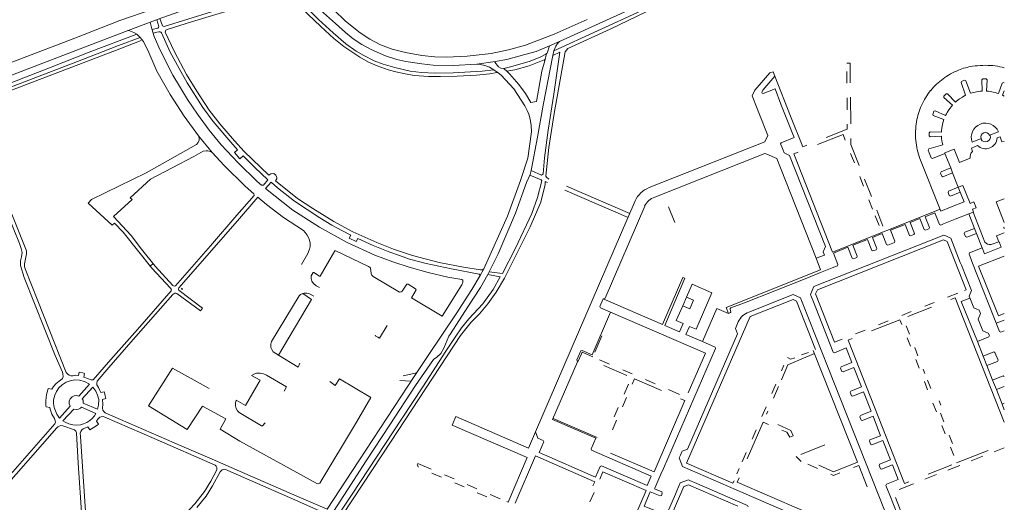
# Model space of a CAD drawing. Extents: x 145000 to 155000, y 457500 to 470000.
# Tile 474 of 548: x 154571 to 155000, y 465213 to 465424. Entities that reach past the tile are written whole.
import ezdxf

# ---------------------------------------------------------------- set-up
doc = ezdxf.new("R2010")
doc.units = 0
doc.header["$LTSCALE"] = 0.2
doc.header["$MEASUREMENT"] = 0
doc.layers.add('kant verharding', color=252, linetype='Continuous', lineweight=0)

msp = doc.modelspace()

# ---------------------------------------------------------------- linework, layer by layer
at = {"layer": 'kant verharding', "lineweight": 0}
for p, q in [((154806.24, 465414.01), (154821.87, 465421.12)), ((154801.9, 465412.19), (154806.24, 465414.01)), ((154800.54, 465408.79), (154799.79, 465405.66)), ((154803.78, 465409.97), (154803.27, 465407.99)), ((154770.18, 465404.19), (154778.17, 465405.35)), ((154799.79, 465405.66), (154798.49, 465401.12)), ((154932.83, 465404.59), (154931.36, 465404.65)), ((154932.8, 465401.07), (154932.83, 465404.59)), ((155000, 465402.53), (154999.01, 465402.83)), ((154777.61, 465401.79), (154779.52, 465400.43)), ((154782.02, 465402.26), (154783.41, 465401.05)), ((154798.49, 465401.12), (154796.18, 465387.97)), ((154900.01, 465398.91), (154906.89, 465381.5)), ((154931.39, 465401.06), (154931.43, 465395.9)), ((154932.8, 465401.07), (154932.84, 465396.04)), ((154892.28, 465384.9), (154890.16, 465390.36)), ((154931.47, 465389.58), (154931.51, 465384.32)), ((154932.93, 465389.75), (154933.11, 465378.14)), ((154981.73, 465389.85), (154980.49, 465389.05)), ((154982.43, 465390.25), (154981.73, 465389.85)), ((154983.16, 465390.62), (154982.43, 465390.25)), ((154985.98, 465391.73), (154985.29, 465391.53)), ((154986.68, 465391.91), (154985.98, 465391.73)), ((154987.83, 465392.15), (154986.68, 465391.91)), ((154988.88, 465392.32), (154987.83, 465392.15)), ((154989.64, 465392.41), (154988.88, 465392.32)), ((154990.41, 465392.47), (154989.64, 465392.41)), ((154993.13, 465392.37), (154992.26, 465392.44)), ((154993.99, 465392.26), (154993.13, 465392.37)), ((154995.18, 465392.04), (154993.99, 465392.26)), ((154996.13, 465391.82), (154995.18, 465392.04)), ((154996.8, 465391.62), (154996.13, 465391.82)), ((154997.46, 465391.39), (154996.8, 465391.62)), ((155000, 465392.51), (154999.14, 465390.7)), ((154999.93, 465390.31), (154999.14, 465390.7)), ((154976.86, 465385.68), (154976.37, 465385.06)), ((154977.38, 465386.28), (154976.86, 465385.68)), ((154979.24, 465388.09), (154978.67, 465387.58)), ((154979.82, 465388.57), (154979.24, 465388.09)), ((154980.49, 465389.05), (154979.82, 465388.57)), ((154893.04, 465382.96), (154892.28, 465384.9)), ((154974.76, 465382.51), (154974.39, 465381.79)), ((154975.15, 465383.21), (154974.76, 465382.51)), ((154975.83, 465384.28), (154975.15, 465383.21)), ((154976.37, 465385.06), (154975.83, 465384.28)), ((154931.55, 465378.03), (154931.57, 465375.86)), ((154972.88, 465377.06), (154972.76, 465376.32)), ((154973.08, 465378), (154972.88, 465377.06)), ((154973.36, 465379.04), (154973.08, 465378)), ((154973.69, 465380.06), (154973.36, 465379.04)), ((154648.96, 465373.05), (154654.91, 465365.8)), ((154931.57, 465375.86), (154922.43, 465372.26)), ((154972.67, 465375.45), (154972.62, 465374.57)), ((154972.76, 465376.32), (154972.67, 465375.45)), ((154993.58, 465373.22), (154997.43, 465374.77)), ((154998.21, 465372.57), (154996.88, 465372.05)), ((154998.21, 465372.57), (154998.99, 465370.4)), ((154845.21, 465350.43), (154895.72, 465370.43)), ((154933.11, 465371.84), (154933.11, 465369.28)), ((154936.77, 465360), (154933.11, 465369.28)), ((154986.02, 465370.26), (154989.91, 465371.79)), ((154998.99, 465370.4), (155000, 465370.58)), ((154933.04, 465365.3), (154934.68, 465361.16)), ((154974.1, 465365.53), (154978.18, 465367.15)), ((154974.14, 465365.32), (154974.1, 465365.53)), ((154963.26, 465363.05), (154972.37, 465340.15)), ((154793.26, 465355.82), (154798.28, 465353.83)), ((154798.44, 465355.93), (154793.8, 465357.88)), ((154936.99, 465355.31), (154938.68, 465351.04)), ((154977.49, 465356.85), (154976.65, 465359.02)), ((154836.83, 465339.19), (154809.21, 465351.14)), ((154939.09, 465354.14), (154942.1, 465346.51)), ((154808.59, 465349.38), (154836.07, 465337.45)), ((154980.82, 465348.43), (154979.96, 465350.59)), ((154795.69, 465244.09), (154839.2, 465344.67)), ((154941, 465345.18), (154942.62, 465341.09)), ((154976.59, 465341.86), (154982.49, 465344.21)), ((154987.71, 465341.65), (154986.77, 465344.23)), ((154996.5, 465344.23), (155000, 465345.6)), ((155000, 465335.3), (154996.5, 465344.23)), ((154853.76, 465342.13), (154856.51, 465335.21)), ((154945.47, 465333.97), (154943.8, 465338.11)), ((154947.14, 465333.72), (154944.42, 465340.63)), ((154972.37, 465340.15), (154976.59, 465341.86)), ((154984.55, 465339), (154978.66, 465336.67)), ((154984.55, 465339), (154986.57, 465339.77)), ((154986.42, 465339.73), (154991.46, 465326.75)), ((154973.52, 465334.63), (154972.28, 465334.14)), ((154978.66, 465336.67), (154973.52, 465334.63)), ((154987.02, 465332.71), (154987.86, 465330.53)), ((155000, 465333.23), (154999.73, 465333.11)), ((155000, 465332.42), (154999.73, 465333.11)), ((154918.58, 465305.91), (154973.51, 465327.72)), ((154973.51, 465327.72), (154975.06, 465327.04)), ((154983.39, 465305.97), (154975.06, 465327.04)), ((154975.94, 465328.77), (154976.68, 465328.47)), ((154994.26, 465325.69), (154997.58, 465326.77)), ((154997.77, 465326.82), (154997.58, 465326.77)), ((154921.69, 465321.07), (154918.1, 465319.67)), ((154629.15, 465317.42), (154627.95, 465316.22)), ((154997.97, 465287.79), (154985.89, 465318.27)), ((155000, 465320.64), (154988.81, 465316.21)), ((154771.59, 465312.16), (154773.21, 465315.04)), ((154775.02, 465312.55), (154780.43, 465311.54)), ((154781.37, 465313.08), (154775.6, 465313.77)), ((154919.89, 465313.41), (154913.18, 465310.75)), ((154925.05, 465315.45), (154919.89, 465313.41)), ((154927.28, 465316.34), (154925.05, 465315.45)), ((154913.18, 465310.75), (154886.87, 465300.33)), ((154698.14, 465301.73), (154694.33, 465304.27)), ((154699.24, 465303.12), (154697.31, 465304.21)), ((154700.18, 465307.74), (154701.61, 465307.02)), ((154917.72, 465304.12), (154918.58, 465305.91)), ((154917.72, 465304.12), (154926.07, 465283.13)), ((154975.32, 465302.75), (154979.74, 465304.51)), ((154982.67, 465305.68), (154983.39, 465305.97)), ((154698.14, 465301.73), (154683.79, 465277.5)), ((154851.08, 465290.8), (154825.31, 465301.95)), ((154859.88, 465299), (154861.57, 465302.74)), ((154909.48, 465301), (154917.8, 465279.97)), ((154965.33, 465298.77), (154969.48, 465300.42)), ((154879.83, 465295.6), (154874.76, 465297.8)), ((154955.31, 465294.78), (154959.47, 465296.44)), ((154957.99, 465294.28), (154968.34, 465298.37)), ((154861.57, 465230.49), (154889.23, 465294.33)), ((154949.46, 465292.45), (154945.19, 465290.75)), ((155000, 465292.79), (154996.52, 465291.46)), ((154731.17, 465290.45), (154727.76, 465284.88)), ((154935.16, 465286.76), (154939.33, 465288.41)), ((154957.2, 465290.31), (154958.65, 465286.64)), ((154824.65, 465285.93), (154821.57, 465278.79)), ((154926.07, 465283.13), (154929.31, 465284.42)), ((154957.65, 465285.01), (154959.06, 465281.43)), ((154815.47, 465279.38), (154813.75, 465275.4)), ((154814.2, 465274.54), (154815.74, 465278.09)), ((154815.74, 465278.09), (154816.04, 465278.78)), ((154816.04, 465278.78), (154820.68, 465276.78)), ((154917.36, 465278.16), (154905.7, 465273.23)), ((154914.76, 465278.69), (154911.68, 465277.56)), ((154916.8, 465279.55), (154936.04, 465230.89)), ((154960.97, 465280.76), (154962.39, 465277.16)), ((154683.79, 465277.5), (154692.38, 465272.32)), ((154692.38, 465272.32), (154693.11, 465273.94)), ((154823.6, 465275.51), (154828.03, 465273.6)), ((154905.48, 465276.46), (154906.92, 465275.69)), ((154908.69, 465276.39), (154906.92, 465275.69)), ((154961.39, 465275.55), (154962.85, 465271.87)), ((154990.74, 465277.11), (154992.39, 465272.93)), ((154596.92, 465270.12), (154596.63, 465268.64)), ((154599.3, 465269.47), (154599.01, 465267.98)), ((154637.59, 465271.84), (154653.6, 465262.98)), ((154738.12, 465268.55), (154744.01, 465269.86)), ((154835.54, 465268.7), (154825.54, 465273.03)), ((154833.79, 465271.1), (154837.88, 465269.33)), ((154905.7, 465273.23), (154902.96, 465266.77)), ((154903, 465270.68), (154904.02, 465273.08)), ((154964.7, 465271.33), (154965.41, 465269.52)), ((154706.17, 465266.01), (154708.54, 465264.29)), ((154741.55, 465266.1), (154736.62, 465266.52)), ((154838.96, 465267.22), (154837.9, 465264.85)), ((154850.71, 465262.09), (154838.96, 465267.22)), ((154843.62, 465266.84), (154847.85, 465265.01)), ((154965.17, 465266.02), (154966.61, 465262.37)), ((154966.59, 465266.55), (154968.02, 465262.92)), ((154994.89, 465266.63), (154996.54, 465262.48)), ((154583.49, 465262.94), (154585.07, 465262.67)), ((154607.85, 465261.52), (154606.37, 465261.17)), ((154836.25, 465264.87), (154834.33, 465260.48)), ((154853.63, 465262.51), (154858.45, 465260.35)), ((154898.7, 465260.78), (154900.49, 465264.91)), ((154901.69, 465263.83), (154899.51, 465258.82)), ((154608.52, 465258.57), (154607.06, 465258.22)), ((154835.39, 465259.11), (154833.6, 465254.98)), ((154970.4, 465252.8), (154968.93, 465256.52)), ((154971.6, 465257.57), (154972.33, 465255.71)), ((154582.56, 465254.98), (154584.13, 465254.71)), ((154831.81, 465254.71), (154830.07, 465250.7)), ((154894.38, 465250.79), (154896.2, 465255.01)), ((154897.02, 465253.04), (154896.46, 465251.76)), ((154973.72, 465248.51), (154972.24, 465252.23)), ((154999.03, 465256.2), (155000, 465253.75)), ((154605.34, 465247.51), (154604.48, 465248.76)), ((154822.57, 465241.63), (154803.42, 465249.9)), ((154831.09, 465249.2), (154829.3, 465245.04)), ((154894.99, 465248.38), (154888.04, 465232.32)), ((154894.99, 465248.38), (154897.27, 465247.36)), ((154601.59, 465245.02), (154600.73, 465246.26)), ((154890.08, 465240.87), (154891.88, 465245.03)), ((154901.36, 465247.25), (154907.01, 465244.73)), ((154907.01, 465244.73), (154907.99, 465242.4)), ((154972.73, 465246.93), (154974.18, 465243.28)), ((154976.03, 465242.65), (154977.44, 465239.09)), ((154885.82, 465231.04), (154887.57, 465235.09)), ((154911.4, 465234.25), (154921.78, 465238.4)), ((154976.5, 465237.42), (154977.95, 465233.76)), ((154979.2, 465230.6), (154992.98, 465236.02)), ((154995.58, 465235.4), (155000, 465237.14)), ((154847.39, 465226.65), (154828.41, 465234.86)), ((154909.36, 465233.41), (154911.47, 465231.26)), ((154936.04, 465230.89), (154925.59, 465226.75)), ((154985.53, 465231.42), (154990.64, 465233.44)), ((154823.77, 465223.51), (154825.08, 465226.75)), ((154850.42, 465225.62), (154851.5, 465228.11)), ((154883.52, 465225.76), (154884.55, 465228.12)), ((154918.65, 465228.15), (154914.4, 465229.99)), ((154919.15, 465229.56), (154925.59, 465226.75)), ((154936.62, 465229.5), (154934.24, 465228.56)), ((154940.28, 465220.2), (154936.62, 465229.5)), ((154966.83, 465225.69), (154977.15, 465229.79)), ((154975.38, 465227.41), (154980.61, 465229.47)), ((154750.56, 465226.17), (154754.77, 465224.35)), ((154756.16, 465225.43), (154760.3, 465223.64)), ((154846.13, 465224.87), (154844.34, 465220.71)), ((154847.8, 465219.57), (154850.42, 465225.62)), ((154884.47, 465224.07), (154883.63, 465222.24)), ((154883.63, 465222.24), (154928.1, 465203.03)), ((154925.6, 465225.13), (154924.44, 465225.64)), ((154928.36, 465226.23), (154925.6, 465225.13)), ((154965.34, 465223.43), (154970.45, 465225.46)), ((154760.57, 465221.88), (154764.61, 465220.11)), ((154766.06, 465221.16), (154770.24, 465219.35)), ((154847.67, 465219.28), (154847.8, 465219.57)), ((154954.15, 465219.01), (154960.41, 465221.48)), ((154770.39, 465217.62), (154774.5, 465215.85)), ((154776.02, 465216.86), (154780.36, 465214.99)), ((154783.31, 465213.71), (154783.83, 465213.51)), ((154821.26, 465217.7), (154819.5, 465213.67)), ((154952.6, 465215.52), (154961.16, 465193.68))]:
    msp.add_line(p, q, dxfattribs=at)
at = {"layer": 'kant verharding', "lineweight": 0, "flags": 128}
for points in [[(154800.33, 465355.41), (154801.61, 465367.88), (154803.85, 465382.74), (154808.69, 465409.55), (154809.79, 465411), (154828.28, 465419.47), (154855.67, 465432.73), (154863.69, 465436.39), (154864.93, 465437.4), (154865.55, 465438.55), (154865.65, 465439.99), (154866.1, 465443.32)], [(154864.33, 465442.29), (154864.23, 465439.11), (154863.61, 465438.34), (154862.81, 465437.72), (154841.81, 465427.46), (154803.78, 465409.97)], [(154821.87, 465421.12), (154837.62, 465428.23), (154849.41, 465434.07), (154857.27, 465438.37)], [(154663.93, 465435.79), (154658.79, 465433.71), (154631.39, 465423.76), (154617.08, 465418.38), (154597.41, 465410.83)], [(154691.68, 465435.83), (154693.97, 465431.18), (154696.42, 465428.37), (154701.29, 465423.57), (154707.61, 465417.8), (154713.2, 465413), (154717.64, 465409.89), (154721.02, 465407.95), (154725.54, 465405.65), (154729.36, 465404.16), (154734.53, 465402.68), (154741.12, 465401.2), (154746.14, 465400.55), (154752.1, 465400.34), (154759.85, 465400.37), (154772.51, 465401.14), (154777.61, 465401.79)], [(154770.18, 465404.19), (154759.88, 465403.65), (154751.13, 465403.82), (154746.18, 465404.34), (154739.25, 465405.38), (154735.37, 465406.18), (154730.44, 465407.87), (154724.17, 465410.61), (154720.15, 465412.82), (154716.33, 465415.28), (154713.05, 465417.94), (154708.57, 465421.83), (154703.41, 465426.57), (154699.37, 465430.4), (154695.95, 465433.29), (154693.68, 465434.87), (154691.68, 465435.83)], [(154818.34, 465423.59), (154803.93, 465417.29), (154791.45, 465412.52), (154783.96, 465410.45), (154776.45, 465408.85), (154766.02, 465407.72), (154757.01, 465407.26), (154751.91, 465407.37), (154746.29, 465407.95), (154739.17, 465409.28), (154733.29, 465410.78), (154728.3, 465412.66), (154723.59, 465415.09), (154719.42, 465417.85), (154713.01, 465422.94), (154707.85, 465427.78), (154699.45, 465435.85)], [(154595.1, 465415.58), (154614.66, 465423.18), (154628.99, 465428.18)], [(154664.85, 465430.21), (154634.05, 465420.66), (154633.52, 465420.75), (154633.3, 465420.86), (154632.13, 465424.03)], [(154668.8, 465366.19), (154664.57, 465370.86), (154658.21, 465378.2), (154653.66, 465384.15), (154648.17, 465392.43), (154643.73, 465399.64), (154638.48, 465409.63), (154634.46, 465418.16), (154634.51, 465418.56), (154634.68, 465418.92), (154635.28, 465419.27), (154645.94, 465422.64), (154665.63, 465428.56)], [(154775.93, 465400.04), (154770.12, 465399.42), (154761.7, 465398.9), (154754.4, 465398.76), (154749.21, 465398.84), (154743, 465399.32), (154738.91, 465399.98), (154734.92, 465400.92), (154731.55, 465401.79), (154726.83, 465403.41), (154722.99, 465405.04), (154719.18, 465407.2), (154712.25, 465411.9), (154707.97, 465415.39), (154702.29, 465420.52), (154693.77, 465428.55)], [(154666.21, 465361.21), (154658.87, 465369.05), (154653.66, 465375.49), (154648.54, 465382.45), (154644.18, 465388.83), (154640.61, 465394.55), (154637.82, 465399.33), (154632.23, 465410.31), (154629.56, 465416.22), (154628.68, 465419.6), (154627.85, 465422.43)], [(154630.72, 465423.5), (154631.67, 465420.63), (154631.55, 465420.21), (154631.24, 465419.93), (154628.76, 465419.29)], [(154472.54, 465367.09), (154522.68, 465387.17), (154547.17, 465397.07), (154568.03, 465405.16), (154595.1, 465415.58)], [(154547.54, 465391.44), (154547.49, 465390.95), (154547.59, 465390.47), (154548.12, 465389.88), (154549.14, 465389.45), (154549.78, 465389.41), (154550.5, 465389.53), (154551.48, 465389.82), (154563.58, 465394.64), (154584.75, 465402.85), (154601.26, 465409.38), (154622.05, 465417.24), (154620.77, 465417.97), (154618.66, 465418.78), (154618.18, 465418.8)], [(154623.48, 465415.84), (154614.11, 465412.34), (154598.16, 465406.14), (154564.37, 465393.23), (154549.83, 465387.8), (154549.05, 465387.14), (154548.79, 465386.57), (154548.72, 465386.05), (154548.94, 465385.22), (154573.97, 465322.94), (154574.06, 465322.21), (154573.99, 465321.6), (154573.14, 465317.23), (154573.18, 465316.16), (154573.48, 465315.05), (154578.91, 465301.09), (154591.26, 465269.96), (154591.95, 465269.16), (154592.57, 465268.75), (154593.27, 465268.53), (154594.21, 465268.54), (154595.38, 465268.72), (154596.63, 465268.64)], [(154648.96, 465373.05), (154642.75, 465381.5), (154636.59, 465390.98), (154630.84, 465401.16), (154627.34, 465409.31), (154624.94, 465414), (154623.48, 465415.84), (154622.05, 465417.24)], [(154629.19, 465417.62), (154630.73, 465418.14), (154631.61, 465418.33), (154632.24, 465418.29), (154632.57, 465418.14), (154632.86, 465417.89), (154636.65, 465409.45), (154640.45, 465402.25), (154643.99, 465396.02), (154650.88, 465385.38), (154655.28, 465379.23), (154662.97, 465370.22)], [(154624.01, 465414.43), (154614.64, 465410.93), (154598.7, 465404.74), (154564.92, 465391.84), (154550.6, 465386.49), (154550.27, 465386.18)], [(154801.9, 465412.19), (154796.02, 465409.74), (154791.15, 465408.39), (154783.23, 465406.28), (154778.17, 465405.35)], [(154800.54, 465408.79), (154800.78, 465409.05), (154801.9, 465412.19)], [(154803.78, 465409.97), (154804.65, 465411.97), (154805.37, 465413.2), (154806.24, 465414.01)], [(154597.41, 465410.83), (154569.79, 465400.24), (154505.23, 465374.68)], [(154775.88, 465314.35), (154779.47, 465321.54), (154787.1, 465339.31), (154791.85, 465352.65), (154793.38, 465356.1), (154793.8, 465357.88), (154796.64, 465372.37), (154799.17, 465386.38), (154803.27, 465407.99), (154806.3, 465409.42)], [(154782.02, 465402.26), (154784.3, 465402.95), (154793.02, 465405.37), (154797.77, 465407.22), (154800.26, 465408.49), (154800.54, 465408.79)], [(154806.3, 465409.42), (154803.68, 465391.08), (154801.27, 465375.41), (154799.62, 465363.38), (154799.11, 465356.43), (154798.44, 465355.93)], [(154777.61, 465401.79), (154775.73, 465402.85), (154773.69, 465403.56), (154771.8, 465404.11), (154770.18, 465404.19)], [(154778.17, 465405.35), (154778.01, 465405.03), (154779.68, 465402.99), (154780.7, 465402.44), (154782.02, 465402.26)], [(154783.41, 465401.05), (154783.33, 465401.12), (154786.81, 465401.71), (154793.02, 465403.46), (154799.49, 465406.11), (154799.79, 465405.66)], [(154773.21, 465315.04), (154783.51, 465338.04), (154789.22, 465353.6), (154792.38, 465363.27), (154794, 465374.72), (154793.84, 465377.44), (154793.45, 465380.3), (154792.86, 465382.37), (154792.17, 465384.01), (154791.06, 465386.04), (154786.29, 465393.44), (154780.81, 465399.41), (154779.52, 465400.43), (154778.95, 465400.62), (154775.93, 465400.04)], [(154791.41, 465391.38), (154788.56, 465395.28), (154784.46, 465400.02), (154783.41, 465401.05)], [(154902.69, 465386.8), (154900.14, 465393.42), (154894.88, 465391.35), (154894.46, 465391.55), (154894.38, 465391.84), (154894.77, 465392.86), (154900.01, 465398.91), (154899.23, 465400.9), (154897.88, 465400.36), (154891.31, 465392.88), (154890.16, 465390.36)], [(154983.16, 465390.62), (154981.17, 465396.15), (154981.42, 465396.69), (154982.72, 465397.22), (154983.24, 465396.97), (154985.29, 465391.53)], [(154990.41, 465392.47), (154990.22, 465397.3), (154990.63, 465397.77), (154992.06, 465397.77), (154992.5, 465397.32), (154992.26, 465392.44)], [(154997.46, 465391.39), (154999.11, 465395.97), (154999.68, 465396.23), (155000, 465396.11)], [(154796.18, 465387.97), (154793.69, 465387.49), (154791.41, 465391.38)], [(154977.38, 465386.28), (154973.7, 465389.64), (154973.69, 465390.26), (154974.72, 465391.23), (154975.31, 465391.21), (154978.67, 465387.58)], [(154902.69, 465386.8), (154908.45, 465372.22), (154902.79, 465370), (154902.55, 465369.45), (154903.05, 465368.15)], [(154895.72, 465370.43), (154896.91, 465373.11), (154893.04, 465382.96)], [(154906.89, 465381.5), (154912.19, 465368.23), (154914.03, 465368.96)], [(154973.69, 465380.06), (154969.03, 465381.78), (154968.79, 465382.34), (154969.34, 465383.66), (154969.93, 465383.88), (154974.39, 465381.79)], [(154602.3, 465345.23), (154626.17, 465356.88), (154648.07, 465369.21), (154648.86, 465370.07), (154649.22, 465371.09), (154649.23, 465372.06), (154648.96, 465373.05)], [(154918.59, 465369.2), (154929.75, 465373.61), (154930.71, 465371.17)], [(154982.49, 465344.21), (154980.82, 465348.43), (154976.6, 465346.76), (154976.04, 465347.01), (154975.52, 465348.35), (154975.75, 465348.9), (154979.96, 465350.59), (154977.49, 465356.85), (154973.28, 465355.19), (154972.73, 465355.42), (154972.18, 465356.77), (154972.44, 465357.33), (154976.65, 465359.02), (154974.14, 465365.32), (154968.7, 465363.15), (154968.11, 465363.37), (154967.3, 465365.55), (154966.89, 465366.81), (154967.18, 465367.35), (154973.2, 465369), (154972.94, 465370.15), (154972.67, 465371.79), (154972.59, 465372.78), (154967.7, 465372.55), (154967.27, 465372.97), (154967.27, 465374.32), (154967.69, 465374.73), (154972.62, 465374.57)], [(154993.83, 465373.09), (154993.64, 465373.06), (154993.58, 465373.22)], [(154666.21, 465361.21), (154674.56, 465353.15), (154676.4, 465351.51), (154676.82, 465351.45), (154677.21, 465351.5), (154679.17, 465353.87), (154673.53, 465359.2), (154668.38, 465364.34), (154666.92, 465363.03), (154664.56, 465365.73), (154665.87, 465366.9), (154662.97, 465370.22)], [(154903.05, 465368.15), (154903.61, 465366.74), (154904.09, 465365.53), (154906.47, 465364.47), (154922.15, 465324.83), (154921.14, 465322.49), (154921.69, 465321.07)], [(154988.31, 465368.76), (154985.64, 465367.62), (154986.21, 465366.15)], [(154989.91, 465371.79), (154990.01, 465371.59), (154989.88, 465371.51)], [(154665.7, 465338.38), (154654.12, 465325.13), (154638.99, 465307.67), (154638.59, 465307.57), (154638.09, 465307.65), (154637.8, 465307.81), (154630.06, 465316.29), (154624.14, 465323.63), (154619.6, 465329.54), (154611.86, 465337.9), (154619.99, 465345.25), (154619.23, 465346.06), (154628.06, 465354.18), (154646.91, 465363.99), (154650.92, 465366.28), (154652.24, 465366.51), (154653.07, 465366.43), (154654.01, 465366.21), (154654.91, 465365.8), (154660.17, 465360.08)], [(154668.8, 465366.19), (154679.53, 465355.85), (154680.48, 465356.5), (154681.77, 465356.58), (154682.67, 465355.93), (154683.14, 465354.9), (154683.05, 465354.28), (154682.52, 465353.34), (154692.12, 465345.75), (154698.71, 465341.29), (154707.87, 465335.71), (154716.2, 465331.23), (154726.61, 465326.58), (154733.93, 465323.64), (154742.12, 465320.94), (154753.72, 465317.87), (154764.39, 465315.75), (154771.86, 465314.59), (154772.6, 465314.67), (154773.21, 465315.04)], [(154896.6, 465364.97), (154895.71, 465365.36), (154847.75, 465346.28)], [(154918.1, 465319.67), (154902.51, 465359.07), (154900.87, 465363.08), (154896.6, 465364.97)], [(154971.82, 465340.87), (154925.22, 465322.4), (154908.3, 465365.21), (154910.21, 465365.9)], [(154985.11, 465363.23), (154980.55, 465361.41), (154978.18, 465367.15)], [(154665.7, 465338.38), (154673.19, 465346.95), (154673.24, 465347.19), (154673.09, 465347.67), (154669.25, 465351.06), (154660.17, 465360.08)], [(154801.58, 465354.13), (154800.49, 465354.98), (154800.33, 465355.41)], [(154743.19, 465268.61), (154749, 465277.39), (154761.13, 465295.55), (154767.95, 465306.07), (154771.59, 465312.16), (154771.5, 465312.48), (154771.17, 465312.81), (154759.16, 465315.03), (154748.16, 465317.42), (154740.86, 465319.35), (154736.55, 465320.89), (154732.27, 465322.35), (154725.03, 465325.27), (154718.41, 465328.34), (154717.61, 465326.97), (154714.64, 465328.49), (154715.3, 465329.72), (154711.7, 465331.61), (154707.07, 465334.15), (154701.78, 465337.35), (154690.74, 465344.49), (154683.39, 465350.39), (154680.56, 465352.74), (154678.12, 465350.07), (154690.09, 465340.63), (154701.68, 465333.25)], [(154711.52, 465207.64), (154720.56, 465221.25), (154732.85, 465240.04), (154763.05, 465286), (154767.69, 465291.89), (154771.34, 465295.55), (154774.92, 465299.89), (154778.61, 465304.93), (154782.26, 465310.97), (154793.44, 465333.37), (154798.08, 465344.09), (154799.93, 465351.76), (154800.03, 465353.08), (154801.04, 465352.62)], [(154798.28, 465353.83), (154798.54, 465353.37), (154796.62, 465346.16), (154794.2, 465339.24)], [(154986.77, 465344.23), (154985.1, 465343.54), (154981.95, 465351.37), (154979.96, 465350.59)], [(154589.89, 465269.31), (154589.67, 465270.05), (154586.51, 465277.28), (154572.97, 465311.35), (154571.35, 465316.6), (154571.33, 465318.63), (154571.86, 465320.28), (154572.12, 465322.21), (154571.75, 465323.89), (154570.96, 465326.09), (154563.49, 465344.45)], [(154603.02, 465266.8), (154610.81, 465275.53), (154622.4, 465288.68), (154637.07, 465305.5), (154637.17, 465305.97), (154637.03, 465306.29), (154636.8, 465306.64), (154628.59, 465315.41), (154616.1, 465331.1), (154612.41, 465335.03), (154611.32, 465334.16), (154600.81, 465343.63), (154602.3, 465345.23)], [(154693.75, 465316.92), (154696.61, 465321.75), (154697.32, 465323.57), (154697.6, 465324.83), (154697.61, 465326.3), (154697.34, 465327.57), (154696.93, 465328.66), (154696.28, 465329.78), (154695.41, 465330.91), (154694.62, 465331.72), (154686.01, 465337.47), (154678.55, 465343.03), (154674.86, 465346.21), (154665.89, 465335.96)], [(154843.32, 465342.35), (154826.06, 465302.25), (154825.31, 465301.95), (154823.83, 465298.66), (154824.06, 465298.06), (154828.4, 465296.19), (154820.42, 465277.69), (154816.04, 465279.59), (154815.47, 465279.38)], [(154794.2, 465339.24), (154786.99, 465324.01), (154781.37, 465313.08)], [(154972.28, 465334.14), (154971.72, 465334.38), (154969.7, 465339.44), (154965.49, 465337.78), (154967.35, 465333.09), (154967.11, 465332.52), (154965.66, 465331.93), (154965.12, 465332.19), (154963.26, 465336.92), (154959.01, 465335.25), (154960.88, 465330.51), (154960.64, 465329.96), (154959.2, 465329.38), (154958.65, 465329.62), (154956.78, 465334.37), (154950.46, 465331.88), (154952.34, 465327.14), (154952.1, 465326.57)], [(154984.9, 465322.06), (154990.37, 465324.24), (154987.86, 465330.53), (154983.63, 465328.86), (154983.08, 465329.09), (154982.54, 465330.47), (154982.78, 465331.02), (154987.02, 465332.71), (154984.55, 465339)], [(154986.57, 465339.77), (154986.09, 465340.99), (154987.71, 465341.65)], [(154665.89, 465335.96), (154640.37, 465306.84), (154640.19, 465306.47), (154640.21, 465306.11), (154640.35, 465305.8), (154640.57, 465305.59), (154650.74, 465297.97), (154649.84, 465296.77), (154639.54, 465304.36), (154639.07, 465304.44), (154638.64, 465304.41), (154638.25, 465304.26), (154637.82, 465303.94), (154619.47, 465283.08), (154609.87, 465272.08), (154604.82, 465266.21), (154604.64, 465265.35), (154604.69, 465264.58)], [(154701.68, 465333.25), (154713.64, 465326.54), (154725.83, 465321.03), (154733.59, 465318.13), (154740.68, 465315.77), (154749.04, 465313.46), (154757.63, 465311.5), (154763.71, 465310.36), (154764.12, 465310.16)], [(154917, 465307.39), (154973.61, 465329.8), (154974.58, 465329.39), (154975.94, 465328.77)], [(154952.1, 465326.57), (154949.25, 465325.42), (154948.69, 465325.69), (154946.83, 465330.43), (154942.6, 465328.73), (154944.47, 465323.97), (154944.2, 465323.42), (154942.77, 465322.85), (154942.22, 465323.08), (154940.36, 465327.86), (154934.05, 465325.34), (154935.91, 465320.62), (154935.7, 465320.04), (154934.23, 465319.47), (154933.68, 465319.72), (154931.83, 465324.45), (154925.53, 465321.96), (154927.53, 465316.92), (154927.28, 465316.34)], [(154997.58, 465326.77), (154996.58, 465329.42), (155000, 465330.77)], [(154981.33, 465316.68), (154980.84, 465317.83), (154976.68, 465328.47)], [(154997.77, 465326.82), (154998.7, 465324.44), (154991.42, 465321.57), (154990.37, 465324.24)], [(154741.67, 465302.43), (154743.76, 465305.91), (154743.54, 465306.33), (154740.23, 465308.39), (154739.74, 465308.46), (154737.69, 465305.32), (154737.29, 465305.1), (154736.58, 465304.98), (154724.98, 465311.81), (154724.39, 465312.37), (154724.16, 465313.01), (154723.81, 465315.52), (154723.06, 465316.07), (154708.8, 465322.95), (154708.31, 465322.98), (154701.93, 465311.89), (154701.7, 465311.84), (154699.18, 465313.41), (154698.9, 465313.42), (154698.09, 465312), (154697.98, 465310.86), (154698.38, 465309.67), (154699.1, 465308.64), (154700.18, 465307.74)], [(154985.89, 465318.27), (154985.4, 465319.56), (154984.65, 465321.5), (154984.9, 465322.06)], [(154918.1, 465319.67), (154919.97, 465314.66), (154878.78, 465298.29), (154879.83, 465295.6)], [(154989.02, 465297.12), (154986.68, 465298.11), (154984.69, 465303.21), (154985.71, 465305.59), (154981.33, 465316.68)], [(154707.82, 465209.35), (154713.8, 465218.92), (154721.94, 465231.41), (154732.26, 465247.1), (154743.46, 465264.26), (154751.33, 465275.66), (154752.83, 465276.55), (154754.47, 465278.23), (154755.79, 465280.49), (154757.97, 465285.76), (154758.7, 465286.78), (154766.33, 465298.5), (154771.77, 465306.99), (154775.02, 465312.55), (154775.88, 465314.35)], [(154988.81, 465316.21), (154997.44, 465294.65), (155000, 465295.67)], [(154780.43, 465311.54), (154777.32, 465306.01), (154772.86, 465299.9), (154766.72, 465293.29), (154763.49, 465289.33), (154760.69, 465285.39), (154756.65, 465279.22), (154746.71, 465263.68), (154737.61, 465250.03), (154715.61, 465216.49), (154710.11, 465208.25)], [(154763.71, 465308.17), (154755.07, 465294.53), (154741.67, 465302.43)], [(154764.12, 465310.16), (154764.14, 465309.34), (154763.71, 465308.17)], [(154868.53, 465283.39), (154861.22, 465286.46), (154862.83, 465290.04), (154865.71, 465288.78), (154872.54, 465304.66), (154863.97, 465308.34), (154861.57, 465302.74), (154864.54, 465301.41), (154862.94, 465297.68), (154859.88, 465299), (154857.07, 465292.55), (154860.08, 465291.23), (154858.51, 465287.62), (154852.06, 465290.46), (154860.76, 465310.98), (154859.89, 465311.37), (154851.08, 465290.8)], [(154641.98, 465306.41), (154641.64, 465306.02), (154641.71, 465306.16), (154641.71, 465306.43), (154641.6, 465306.68), (154641.98, 465306.41)], [(154697.31, 465304.21), (154696.13, 465304.52), (154694.98, 465304.46), (154694.33, 465304.27), (154693.41, 465303.84), (154692.76, 465303.25), (154680.81, 465283.5), (154680.45, 465282.23), (154680.52, 465280.85), (154680.82, 465279.91), (154681.54, 465279), (154683.79, 465277.5)], [(154888.67, 465296.23), (154908.03, 465303.86), (154911.2, 465302.47)], [(154916.51, 465301.38), (154916.01, 465302.81), (154915.54, 465303.88), (154917, 465307.39)], [(154886.87, 465300.33), (154880.85, 465298.04), (154880.65, 465297.93), (154880.56, 465297.75), (154880.56, 465297.58), (154880.84, 465296.26), (154880.7, 465296.07), (154879.83, 465295.6)], [(154889.23, 465294.33), (154908, 465301.71), (154909.48, 465301)], [(154911.2, 465302.47), (154911.69, 465301.24), (154912.21, 465299.82)], [(154912.21, 465299.82), (154923.25, 465271.97), (154947.83, 465209.94), (154947.48, 465209.1)], [(154928.66, 465271.84), (154928.9, 465272.41), (154933.58, 465274.33), (154931.08, 465280.61), (154926.06, 465278.56), (154925.49, 465278.81), (154920.51, 465291.44), (154916.51, 465301.38)], [(154976.71, 465301.68), (154978.66, 465302.43), (155000, 465248.35)], [(154985.04, 465302.27), (154981.26, 465300.79), (154988.26, 465283.41)], [(154828.4, 465296.19), (154869.88, 465278.37), (154862.3, 465261.15)], [(154874.76, 465297.8), (154868.53, 465283.39), (154874.02, 465281.02)], [(155000, 465268.27), (154999.56, 465268.44), (154994.89, 465266.63), (154992.39, 465272.93), (154997.02, 465274.76), (154997.28, 465275.32), (154995.94, 465278.72), (154995.37, 465278.94), (154990.74, 465277.11), (154988.26, 465283.41), (154993.25, 465285.41), (154993.49, 465286), (154992.95, 465287.13), (154990.61, 465288.12), (154988.62, 465293.22), (154989.64, 465295.6), (154989.02, 465297.12)], [(154884.08, 465291.99), (154882.83, 465289.15), (154883.77, 465286.75), (154861.96, 465236.59), (154859.6, 465235.62), (154859.47, 465235.35)], [(154942.14, 465288.02), (154954.51, 465292.93), (154955.33, 465290.87)], [(155000, 465288.15), (154998.49, 465287.56), (154997.97, 465287.79)], [(154727.76, 465284.88), (154727.01, 465285.28), (154725.96, 465285.93), (154726.09, 465286.23)], [(154958.46, 465222.37), (154956.59, 465221.62), (154931.94, 465283.98), (154933.77, 465284.7)], [(154851.5, 465228.11), (154874.24, 465280.44), (154874.02, 465281.02)], [(154813.75, 465275.4), (154814.03, 465274.62), (154803.23, 465249.47)], [(154585.07, 465262.67), (154585.74, 465263.83), (154586.96, 465265.15), (154588.87, 465266.54), (154589.71, 465267.33), (154589.93, 465268.2), (154589.89, 465269.31)], [(154596.92, 465270.12), (154598.54, 465269.73), (154599.3, 465269.47)], [(154666.89, 465239.99), (154658.32, 465245.27), (154660.83, 465249.72), (154650.63, 465255.26), (154643.95, 465245.18), (154627.16, 465255.4), (154637.59, 465271.84)], [(154678.54, 465268.85), (154677.2, 465269.33), (154675.75, 465269.72), (154674.18, 465269.67), (154672.98, 465269.28), (154672.04, 465268.63)], [(154948.66, 465221.37), (154953.72, 465223.39), (154951.23, 465229.67), (154946.54, 465227.8), (154945.99, 465228.04), (154945.42, 465229.47), (154945.65, 465230.04), (154950.35, 465231.92), (154947.03, 465240.27), (154942.35, 465238.39), (154941.8, 465238.63), (154941.25, 465240.05), (154941.46, 465240.61), (154946.1, 465242.31), (154942.84, 465250.87), (154938.16, 465248.99), (154937.61, 465249.22), (154937.05, 465250.64), (154937.29, 465251.21), (154941.96, 465253.12), (154938.65, 465261.48), (154933.99, 465259.58), (154933.42, 465259.84), (154932.86, 465261.22), (154933.08, 465261.8), (154937.76, 465263.71), (154934.45, 465272.08), (154929.8, 465270.19), (154929.2, 465270.43), (154928.66, 465271.84)], [(154596.77, 465259.69), (154601.4, 465264.92), (154599.3, 465265.96), (154597.14, 465266.63), (154594.89, 465266.68), (154592.96, 465266.35), (154591.23, 465265.68), (154589.52, 465264.56), (154588.12, 465263.26), (154587.05, 465261.67), (154586.38, 465260.11), (154585.83, 465258.08), (154585.81, 465256.4), (154586.04, 465254.71), (154587.16, 465251.74), (154588.45, 465250.1), (154592.98, 465255.3), (154592.59, 465256.26), (154592.62, 465257.43), (154593.04, 465258.43), (154593.89, 465259.36), (154594.74, 465259.74), (154595.87, 465259.86), (154596.77, 465259.69)], [(154599.01, 465267.98), (154602.21, 465266.74), (154602.83, 465266.72), (154603.02, 465266.8)], [(154672.04, 465268.63), (154675.75, 465266.53), (154669.42, 465255.54), (154665.31, 465257.92)], [(154666.89, 465239.99), (154700.44, 465221.55), (154701.14, 465221.41), (154701.83, 465221.82), (154717.72, 465248.28), (154723.95, 465258.99), (154710.32, 465267.16), (154708.54, 465264.29)], [(154669.09, 465225.98), (154691.83, 465216.08), (154705.02, 465210.5), (154718.73, 465231.42), (154743.19, 465268.61)], [(154678.54, 465268.85), (154687.29, 465263.64), (154686.24, 465261.85)], [(154582.56, 465254.98), (154582.46, 465255.48), (154582.4, 465257.47), (154582.54, 465259.23), (154582.85, 465260.92), (154583.4, 465262.79), (154583.49, 465262.94)], [(154598.32, 465258.45), (154598.63, 465257.89), (154598.76, 465257.19), (154598.7, 465256.66), (154604.96, 465253.92), (154605.4, 465255.69), (154605.48, 465258.14), (154605, 465260.05), (154604.22, 465261.82), (154602.89, 465263.58), (154598.32, 465258.45)], [(154604.69, 465264.58), (154604.92, 465264.08), (154605.35, 465263.38), (154605.99, 465262.11), (154606.37, 465261.17)], [(154607.85, 465261.52), (154607.96, 465261.25), (154608.35, 465259.71), (154608.52, 465258.57)], [(155000, 465256.58), (154999.03, 465256.2), (154996.54, 465262.48), (155000, 465263.85)], [(154607.06, 465258.22), (154607.25, 465256.17), (154607.1, 465254.43)], [(154665.31, 465257.92), (154665.08, 465256.64), (154665.04, 465255.37), (154665.3, 465254.28), (154665.94, 465253.23), (154666.73, 465252.51), (154676.43, 465246.67), (154676.89, 465246.71), (154677.96, 465248.04)], [(154858.99, 465258.51), (154860.87, 465257.74), (154847.39, 465226.65)], [(154447.06, 465172.73), (154476.33, 465184.2), (154491.25, 465190.13), (154490.5, 465192.02), (154494.43, 465193.5), (154495.15, 465191.71), (154537.51, 465208.52), (154555.16, 465215.47), (154558.32, 465216.8), (154559.78, 465217.71), (154561.22, 465219.02), (154562.99, 465220.88), (154586.32, 465247.55), (154586.57, 465248.29), (154586.54, 465248.84), (154586.18, 465249.92), (154585.04, 465251.81), (154584.28, 465253.94), (154584.13, 465254.71)], [(154594.56, 465254.02), (154595.64, 465253.84), (154596.73, 465254.03), (154597.58, 465254.48), (154597.91, 465254.8), (154604.25, 465252.06), (154603.57, 465251.04), (154602.62, 465249.95), (154601.61, 465248.97), (154600.36, 465248.23), (154598.9, 465247.55), (154597.48, 465247.19), (154595.87, 465247.04), (154594.2, 465247.14), (154592.39, 465247.57), (154590.79, 465248.32), (154589.9, 465248.84), (154594.56, 465254.02)], [(154607.1, 465254.43), (154607.29, 465253.53), (154607.67, 465252.89), (154608.34, 465252.34), (154611.64, 465250.9)], [(154604.48, 465248.76), (154604.71, 465249), (154605.21, 465249.82), (154605.93, 465250.47), (154606.51, 465250.71), (154607.38, 465250.74), (154608.11, 465250.56), (154629.61, 465241.14), (154656.16, 465229.66), (154656.62, 465229.18), (154656.86, 465228.61), (154656.93, 465228.07), (154656.88, 465227.6), (154654.27, 465222.56), (154651.49, 465218.15), (154647.33, 465212.78), (154642.95, 465208.07), (154637.79, 465203.64), (154635.4, 465201.97), (154634.64, 465200.91), (154634.27, 465199.99), (154634.17, 465198.79), (154634.39, 465197.81)], [(154611.64, 465250.9), (154641.7, 465237.83), (154654.94, 465232.14), (154669.09, 465225.98)], [(154783.83, 465213.51), (154792.18, 465232.86), (154759.5, 465247.07), (154761.1, 465250.76), (154792.64, 465237.02), (154795.69, 465244.09)], [(154803.23, 465249.47), (154822.01, 465241.35), (154819.97, 465236.65), (154820.17, 465236.07), (154846.13, 465224.87)], [(154596.56, 465230.53), (154595.79, 465243.66), (154595.56, 465244.33), (154595.19, 465244.71), (154594.9, 465244.92), (154589.78, 465246.65), (154588.92, 465246.81), (154588.28, 465246.63), (154587.72, 465246.33), (154587.23, 465245.89), (154563.2, 465218.5)], [(154597.5, 465242.02), (154597.39, 465243.53), (154597.69, 465244.3), (154598.09, 465244.96), (154598.66, 465245.43), (154600.73, 465246.26)], [(154601.59, 465245.02), (154603.09, 465245.83), (154604.71, 465246.88), (154605.34, 465247.51)], [(154795.69, 465244.09), (154796.81, 465241.3), (154799.15, 465240.29), (154799.37, 465239.71), (154797.33, 465235.11), (154821.92, 465224.42), (154823.93, 465229.05)], [(154903.05, 465244.85), (154905.21, 465243.92), (154906.6, 465241.82), (154907.99, 465242.4)], [(154635.46, 465165.37), (154634.27, 465164.75), (154629.99, 465162.77), (154625.03, 465161.13), (154621.71, 465160.56), (154618.62, 465160.38), (154614.49, 465160.81), (154610.52, 465161.61), (154602.89, 465163.76), (154602.24, 465164.26), (154601.81, 465164.88), (154601.57, 465165.53), (154601.51, 465166.15), (154601.86, 465168.14), (154602.13, 465172.39), (154602.02, 465177.19), (154600.13, 465203.05), (154597.5, 465242.02)], [(154859.47, 465235.35), (154858.9, 465234), (154858.38, 465232.78), (154859.85, 465229.06)], [(154786.84, 465213.07), (154795.72, 465233.66), (154821.62, 465222.4), (154820.8, 465220.57)], [(154596.3, 465153.95), (154597.86, 465157.78), (154598.97, 465161.47), (154599.88, 465166.03), (154600.28, 465169.72), (154600.36, 465173.57), (154600.24, 465177.6), (154599.78, 465183.39), (154596.56, 465230.53)], [(154669.99, 465223.63), (154660.48, 465227.83), (154659.79, 465227.75), (154659.3, 465227.55), (154658.76, 465227.15), (154658.34, 465226.67), (154655.08, 465220.55), (154652.27, 465216.15), (154648.27, 465211.1)], [(154744.77, 465228.67), (154744.14, 465229.73), (154744.46, 465230.39), (154750.37, 465227.92)], [(154825.08, 465226.75), (154843.92, 465218.6), (154823.01, 465170.28)], [(154844.34, 465220.71), (154824.5, 465229.3), (154823.93, 465229.05)], [(154925.45, 465200.61), (154886.49, 465217.45), (154859.85, 465229.06)], [(154861.57, 465230.49), (154881.8, 465221.69), (154882.26, 465222.8)], [(154701.36, 465204.97), (154704.02, 465208.71), (154688.62, 465215.52), (154669.99, 465223.63)], [(154863.62, 465222.69), (154862.41, 465223.2), (154858.84, 465221.83), (154857.34, 465218.36)], [(154888.45, 465211.47), (154888.19, 465212.04), (154864.98, 465222.08), (154863.62, 465222.69)], [(154857.34, 465218.36), (154856.75, 465216.98), (154852.31, 465206.65), (154834.31, 465165.08)], [(154842.14, 465209.56), (154846.79, 465207.6), (154847.38, 465207.83), (154847.99, 465209.22), (154847.76, 465209.8), (154843.1, 465211.75), (154845.77, 465217.96), (154850.06, 465216.17), (154850.63, 465216.42), (154850.99, 465217.36), (154850.79, 465217.95), (154847.67, 465219.28)], [(154848.12, 465184.14), (154845.32, 465185.32), (154860.32, 465220.24), (154862.37, 465221.05), (154883.92, 465211.68)], [(154948.66, 465221.37), (154948.43, 465220.8), (154950.14, 465216.56), (154959.72, 465192.22), (154961.89, 465191.27), (154963.26, 465190.67)]]:
    msp.add_lwpolyline(points, dxfattribs=at)
at = {"layer": 'kant verharding', "lineweight": 0}
for centre, radius, start, end in [((154990.33, 465375.71), 27.86, 98.6274, 111.7646), ((154991.85, 465365.09), 38.6, 85.2197, 98.4929), ((154993.29, 465382.67), 20.95, 74.1481, 85.122), ((154991.39, 465373.31), 30.48, 111.9369, 126.3585), ((154990.9, 465374.04), 29.6, 126.4236, 140.9316), ((154991.27, 465373.81), 30.04, 141.036, 155.6587), ((154990.04, 465374.38), 28.69, 155.6886, 170.4713), ((154992.72, 465373.94), 31.4, 170.4798, 185.3827), ((154991.77, 465372.4), 6.14, 22.6923, 200.4406), ((154991.76, 465372.48), 1.97, 22.179, 200.2844), ((154991.79, 465372.46), 2.13, 206.3242, 17.4137), ((154992.67, 465373.91), 31.35, 185.3367, 200.2612), ((154991.81, 465372.46), 5.09, 226.6079, 355.3954), ((154987.92, 465363.84), 2.87, 126.4729, 192.2431), ((154849.46, 465339.97), 11.29, 112.1143, 155.4045), ((154850.03, 465339.23), 7.41, 107.9579, 155.0729), ((154993.75, 465328.57), 2.92, 218.4394, 280.0901), ((154891.73, 465288.31), 8.49, 111.1347, 154.3256)]:
    msp.add_arc(centre, radius, start, end, dxfattribs=at)

doc.saveas('drawing.dxf')
